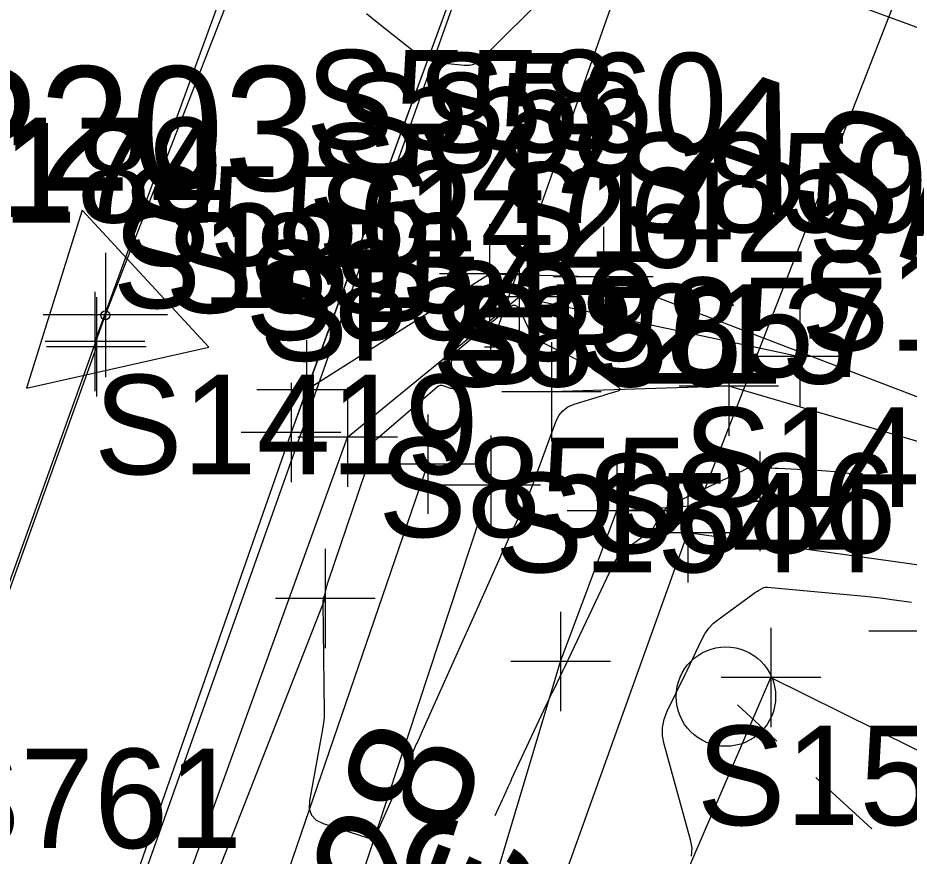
# Model space of a CAD drawing. Extents: x 816928 to 825690, y 436959 to 448212.
# Drawn here: x 818737.07 to 818772.91, y 444640.89 to 444674.62 of the extents above; entities that cross this region are included whole.
import ezdxf

# ---------------------------------------------------------------- set-up
doc = ezdxf.new("R2010")
doc.units = 0
for name, color, linetype in [('SURVEY - CENTERLINE - Preliminary', 7, 'Continuous'), ('SURVEY - CENTERLINE - Preliminary - Development', 7, 'Continuous'), ('SURVEY - CENTERLINE - Preliminary Text', 7, 'Continuous'), ('SURVEY - CONTOURS - Index with Text', 7, 'Continuous'), ('SURVEY - CONTOURS - Intermediate with optional Text', 7, 'Continuous'), ('SURVEY - DRAINAGE - Area Shapes', 7, 'Continuous'), ('SURVEY - DRAINAGE - Pipes and Culverts', 7, 'Continuous'), ('SURVEY - DRAINAGE - Pipes and Culverts - Points - Locators', 7, 'Continuous'), ('SURVEY - DRAINAGE - Pipes and Culverts - Points - Numbers', 7, 'Continuous'), ('SURVEY - DRAINAGE - Pipes and Culverts Text', 7, 'Continuous'), ('SURVEY - DTM - Breaklines', 7, 'Continuous'), ('SURVEY - DTM - Breaklines - Points - Locators', 7, 'Continuous'), ('SURVEY - DTM - Breaklines - Points - Numbers', 7, 'Continuous'), ('SURVEY - NON-TRANSPORTATION - Features', 7, 'Continuous'), ('SURVEY - NON-TRANSPORTATION - Features - Points - Locators', 7, 'Continuous'), ('SURVEY - NON-TRANSPORTATION - Features - Points - Numbers', 7, 'Continuous'), ('SURVEY - PROPERTY - Parcels', 7, 'Continuous'), ('SURVEY - PROPERTY - ROW Lines', 7, 'Continuous'), ('SURVEY - PROPERTY - ROW Lines - Points - Locators', 7, 'Continuous'), ('SURVEY - PROPERTY - ROW Lines - Points - Numbers', 7, 'Continuous'), ('SURVEY - PROPERTY - Station and Offset Flags', 7, 'Continuous'), ('SURVEY - TRANSPORTATION - Features', 7, 'Continuous'), ('SURVEY - TRANSPORTATION - Features - Points - Locators', 7, 'Continuous'), ('SURVEY - TRANSPORTATION - Features - Points - Numbers', 7, 'Continuous'), ('SURVEY - TRANSPORTATION - Features Text', 7, 'Continuous'), ('SURVEY - TRANSPORTATION - Roads', 7, 'Continuous'), ('SURVEY - TRANSPORTATION - Roads - Points - Locators', 7, 'Continuous'), ('SURVEY - TRANSPORTATION - Roads - Points - Numbers', 7, 'Continuous'), ('SURVEY - UTILITIES - Poles and Miscellaneous - Points - Numbers', 7, 'Continuous'), ('SURVEY - UTILITIES - Poles and Miscellaneous with Text', 7, 'Continuous'), ('SURVEY - UTILITIES - Water - Points - Numbers', 7, 'Continuous'), ('SURVEY - UTILITIES - Water with Text', 7, 'Continuous'), ('SURVEY - VEGETATION - Features - Points - Locators', 7, 'Continuous'), ('SURVEY - VEGETATION - Features - Points - Numbers', 7, 'Continuous'), ('SURVEY - VEGETATION - Features with Text', 7, 'Continuous')]:
    doc.layers.add(name, color=color, linetype=linetype)

msp = doc.modelspace()

# ---------------------------------------------------------------- linework, layer by layer
at = {"layer": 'SURVEY - CENTERLINE - Preliminary'}
for p, q in [((818740.593, 444662.662), (818873.377, 445003.735)), ((818689.478, 444520.324), (818740.593, 444662.662))]:
    msp.add_line(p, q, dxfattribs=at)
at = {"layer": 'SURVEY - CENTERLINE - Preliminary - Development'}
for p, q in [((818740.593, 444665.162), (818740.593, 444660.162)), ((818743.093, 444662.662), (818738.093, 444662.662))]:
    msp.add_line(p, q, dxfattribs=at)
at = {"layer": 'SURVEY - CENTERLINE - Preliminary Text'}
for p, q in [((818739.659, 444666.882), (818737.424, 444659.723)), ((818739.659, 444666.882), (818744.746, 444661.365)), ((818737.424, 444659.723), (818744.746, 444661.365)), ((818737.424, 444659.723), (818737.424, 444659.723))]:
    msp.add_line(p, q, dxfattribs=at)
msp.add_circle((818740.589, 444662.654), 0.181, dxfattribs=at)
msp.add_circle((818740.589, 444662.654), 0.181, dxfattribs=at)
at = {"layer": 'SURVEY - CONTOURS - Index with Text'}
msp.add_lwpolyline([(818773.112, 444655.942), (818772.629, 444655.986), (818772.147, 444656.046), (818770.575, 444656.268), (818770.238, 444656.312), (818769.9, 444656.349), (818769.562, 444656.378), (818769.222, 444656.4), (818767.639, 444656.484), (818767.511, 444656.491), (818767.383, 444656.498), (818767.255, 444656.505), (818767.128, 444656.512), (818766.71, 444656.534), (818766.622, 444656.533), (818766.535, 444656.522), (818766.451, 444656.5), (818766.369, 444656.467), (818766.087, 444656.332), (818766.026, 444656.304), (818765.965, 444656.275), (818765.905, 444656.246), (818765.844, 444656.218), (818763.379, 444655.047), (818763.245, 444654.972), (818763.127, 444654.879), (818763.025, 444654.769), (818762.938, 444654.643), (818762.68, 444654.201), (818762.62, 444654.11), (818762.552, 444654.027), (818762.476, 444653.951), (818762.392, 444653.883), (818761.534, 444653.257), (818761.361, 444653.114), (818761.21, 444652.953), (818761.08, 444652.774), (818760.973, 444652.577), (818759.195, 444648.8), (818759.173, 444648.753), (818759.15, 444648.706), (818759.128, 444648.66), (818759.105, 444648.613), (818759.031, 444648.46), (818759.015, 444648.428), (818758.999, 444648.395), (818758.984, 444648.362), (818758.968, 444648.33), (818758.613, 444647.6), (818758.537, 444647.443), (818758.462, 444647.287), (818758.387, 444647.129), (818758.313, 444646.972), (818756.923, 444643.995), (818756.884, 444643.912), (818756.846, 444643.828), (818756.808, 444643.744), (818756.77, 444643.66), (818756.648, 444643.385), (818756.621, 444643.326), (818756.595, 444643.267), (818756.568, 444643.209), (818756.541, 444643.15), (818756.246, 444642.515)], dxfattribs=at)
at = {"layer": 'SURVEY - CONTOURS - Intermediate with optional Text'}
for points in [[(818751.088, 444674.787), (818751.515, 444674.445), (818753.061, 444673.216), (818753.295, 444673.055), (818753.545, 444672.933), (818753.81, 444672.848), (818754.09, 444672.802), (818755.031, 444672.713), (818755.225, 444672.715), (818755.405, 444672.757), (818755.57, 444672.839), (818755.72, 444672.962), (818758.453, 444675.7)], [(818756.848, 444662.964), (818754.744, 444661.228), (818754.612, 444661.091), (818754.528, 444660.936), (818754.492, 444660.764), (818754.503, 444660.574), (818754.633, 444659.843), (818754.636, 444659.761), (818754.611, 444659.712), (818754.559, 444659.694), (818754.478, 444659.71), (818754.169, 444659.813), (818754.104, 444659.826), (818754.043, 444659.823), (818753.985, 444659.803), (818753.931, 444659.765), (818751.31, 444657.501), (818751.279, 444657.469), (818751.254, 444657.434), (818751.236, 444657.394), (818751.225, 444657.351), (818751.2, 444657.204), (818751.195, 444657.172), (818751.19, 444657.14), (818751.184, 444657.109), (818751.179, 444657.077), (818751.113, 444656.655), (818751.097, 444656.565), (818751.077, 444656.476), (818751.053, 444656.388), (818751.026, 444656.301), (818749.531, 444651.916), (818749.509, 444651.847), (818749.488, 444651.777), (818749.468, 444651.707), (818749.451, 444651.636), (818749.385, 444651.361), (818749.378, 444651.333), (818749.372, 444651.304), (818749.365, 444651.276), (818749.358, 444651.248), (818749.336, 444651.157), (818749.332, 444651.137), (818749.33, 444651.117), (818749.328, 444651.097), (818749.328, 444651.077), (818749.39, 444646.682), (818749.39, 444646.576), (818749.384, 444646.47), (818749.374, 444646.365), (818749.359, 444646.26), (818749.303, 444645.918), (818749.29, 444645.845), (818749.278, 444645.771), (818749.265, 444645.698), (818749.252, 444645.625), (818748.798, 444643.117), (818748.785, 444642.799), (818748.872, 444642.541), (818749.058, 444642.343), (818749.344, 444642.204), (818750.771, 444641.743), (818750.842, 444641.72), (818750.913, 444641.697), (818750.983, 444641.675), (818751.054, 444641.652), (818751.285, 444641.576), (818751.331, 444641.568), (818751.369, 444641.576), (818751.401, 444641.6), (818751.426, 444641.639), (818753.001, 444645.181), (818753.03, 444645.246), (818753.06, 444645.312), (818753.089, 444645.377), (818753.12, 444645.442), (818753.219, 444645.653), (818753.24, 444645.699), (818753.261, 444645.744), (818753.281, 444645.79), (818753.302, 444645.836), (818755.094, 444649.846), (818755.098, 444649.855), (818755.102, 444649.863), (818755.106, 444649.872), (818755.11, 444649.881), (818755.124, 444649.91), (818755.127, 444649.916), (818755.129, 444649.922), (818755.132, 444649.928), (818755.135, 444649.934), (818756.464, 444652.908), (818756.547, 444653.092), (818756.631, 444653.277), (818756.715, 444653.461), (818756.8, 444653.645), (818757.117, 444654.328), (818757.157, 444654.416), (818757.197, 444654.504), (818757.237, 444654.591), (818757.277, 444654.679), (818757.406, 444654.967), (818757.434, 444655.029), (818757.462, 444655.09), (818757.49, 444655.152), (818757.518, 444655.213), (818757.611, 444655.414), (818757.631, 444655.457), (818757.649, 444655.5), (818757.667, 444655.544), (818757.684, 444655.589), (818758.696, 444658.369), (818758.815, 444658.612), (818758.977, 444658.81), (818759.183, 444658.962), (818759.432, 444659.068), (818760.5, 444659.398), (818760.598, 444659.428), (818760.695, 444659.458), (818760.793, 444659.489), (818760.89, 444659.519), (818761.209, 444659.617), (818761.262, 444659.641), (818761.282, 444659.669), (818761.272, 444659.703), (818761.23, 444659.743), (818760.978, 444659.923), (818760.924, 444659.962), (818760.87, 444660.001), (818760.816, 444660.04), (818760.762, 444660.079), (818760.187, 444660.492), (818760.062, 444660.578), (818759.934, 444660.658), (818759.803, 444660.733), (818759.669, 444660.803), (818758.225, 444661.517), (818758.023, 444661.637), (818757.85, 444661.785), (818757.705, 444661.961), (818757.588, 444662.164), (818757.252, 444662.874), (818757.173, 444662.994), (818757.079, 444663.049), (818756.971, 444663.039), (818756.848, 444662.964)], [(818764.158, 444640.885), (818764.174, 444641.212), (818764.116, 444641.551), (818763.057, 444645.396), (818762.994, 444645.736), (818762.993, 444646.07), (818763.055, 444646.398), (818763.179, 444646.72), (818763.885, 444648.171), (818763.894, 444648.191), (818763.904, 444648.21), (818763.913, 444648.229), (818763.923, 444648.248), (818763.953, 444648.311), (818763.96, 444648.325), (818763.966, 444648.338), (818763.973, 444648.352), (818763.979, 444648.365), (818764.552, 444649.583), (818764.689, 444649.832), (818764.853, 444650.059), (818765.044, 444650.263), (818765.264, 444650.445), (818766.615, 444651.43), (818766.67, 444651.469), (818766.726, 444651.506), (818766.783, 444651.541), (818766.842, 444651.574), (818767.036, 444651.679), (818767.078, 444651.698), (818767.122, 444651.71), (818767.166, 444651.716), (818767.213, 444651.715), (818771.129, 444651.348), (818771.374, 444651.323), (818771.619, 444651.296), (818771.864, 444651.265), (818772.108, 444651.232), (818772.996, 444651.107)]]:
    msp.add_lwpolyline(points, dxfattribs=at)
at = {"layer": 'SURVEY - DRAINAGE - Area Shapes'}
for p, q in [((818740.593, 444662.662), (818873.377, 445003.735)), ((818689.478, 444520.324), (818740.593, 444662.662))]:
    msp.add_line(p, q, dxfattribs=at)
at = {"layer": 'SURVEY - DRAINAGE - Pipes and Culverts'}
msp.add_line((818763.114, 444681.295), (818756.086, 444661.365), dxfattribs=at)
at = {"layer": 'SURVEY - DRAINAGE - Pipes and Culverts - Points - Locators'}
for p, q in [((818756.086, 444661.115), (818756.086, 444661.615)), ((818756.336, 444661.365), (818755.836, 444661.365)), ((818756.086, 444661.365), (818756.086, 444661.365)), ((818756.086, 444661.365), (818756.086, 444661.365))]:
    msp.add_line(p, q, dxfattribs=at)
at = {"layer": 'SURVEY - DTM - Breaklines'}
for points in [[(818958.139, 445160.069), (818932.682, 445121.487), (818907.758, 445078.468), (818886.279, 445033.29), (818867.243, 444986.881), (818848.651, 444941.091), (818830.333, 444893.785), (818812.367, 444847.898), (818794.091, 444801.186), (818775.412, 444755.123), (818757.321, 444708.609), (818740.17, 444661.598), (818740.227, 444661.382), (818723.384, 444614.358), (818707.23, 444567.59), (818689.196, 444521.032)], [(818699.004, 444515.979), (818718.173, 444563.389), (818729.639, 444600.536), (818750.328, 444657.749), (818757.231, 444663.397), (818768.514, 444660.989)], [(818798.898, 444641.654), (818777.828, 444656.229), (818765.653, 444659.795), (818758.522, 444659.57)], [(818700.242, 444515.417), (818720.602, 444562.453), (818733.805, 444599.01), (818753.55, 444656.663)], [(818704.011, 444514.326), (818723.819, 444561.346), (818737.049, 444598.03), (818756.086, 444655.819)], [(818708.283, 444512.852), (818728.042, 444558.974), (818743.07, 444595.846), (818758.891, 444648.726), (818761.156, 444654.784), (818766.903, 444655.166)]]:
    msp.add_lwpolyline(points, dxfattribs=at)
at = {"layer": 'SURVEY - DTM - Breaklines - Points - Locators'}
for p, q in [((818757.231, 444665.397), (818757.231, 444661.397)), ((818740.17, 444663.598), (818740.17, 444659.598)), ((818740.227, 444663.382), (818740.227, 444659.382)), ((818759.231, 444663.397), (818755.231, 444663.397)), ((818768.514, 444662.989), (818768.514, 444658.989)), ((818742.17, 444661.598), (818738.17, 444661.598)), ((818758.522, 444661.57), (818758.522, 444657.57)), ((818765.653, 444661.795), (818765.653, 444657.795)), ((818742.227, 444661.382), (818738.227, 444661.382)), ((818770.514, 444660.989), (818766.514, 444660.989)), ((818750.328, 444659.749), (818750.328, 444655.749)), ((818767.653, 444659.795), (818763.653, 444659.795)), ((818760.522, 444659.57), (818756.522, 444659.57)), ((818753.55, 444658.663), (818753.55, 444654.663)), ((818752.328, 444657.749), (818748.328, 444657.749)), ((818756.086, 444657.819), (818756.086, 444653.819)), ((818766.903, 444657.166), (818766.903, 444653.166)), ((818755.55, 444656.663), (818751.55, 444656.663)), ((818761.156, 444656.784), (818761.156, 444652.784)), ((818758.086, 444655.819), (818754.086, 444655.819)), ((818768.903, 444655.166), (818764.903, 444655.166)), ((818763.156, 444654.784), (818759.156, 444654.784)), ((818758.891, 444650.726), (818758.891, 444646.726)), ((818775.28, 444649.942), (818771.28, 444649.942)), ((818760.891, 444648.726), (818756.891, 444648.726))]:
    msp.add_line(p, q, dxfattribs=at)
at = {"layer": 'SURVEY - NON-TRANSPORTATION - Features'}
msp.add_lwpolyline([(818709.813, 444513.079), (818728.726, 444558.099), (818746.695, 444600.103), (818767.347, 444648.08), (818785.845, 444638.906), (818828.075, 444608.425)], dxfattribs=at)
at = {"layer": 'SURVEY - NON-TRANSPORTATION - Features - Points - Locators'}
for p, q in [((818767.347, 444650.08), (818767.347, 444646.08)), ((818769.347, 444648.08), (818765.347, 444648.08))]:
    msp.add_line(p, q, dxfattribs=at)
at = {"layer": 'SURVEY - PROPERTY - Parcels'}
for p, q in [((818764.01, 444653.9), (818816.414, 444788.507)), ((818746.205, 444604.32), (818764.01, 444653.9))]:
    msp.add_line(p, q, dxfattribs=at)
at = {"layer": 'SURVEY - PROPERTY - ROW Lines'}
for p, q in [((818764.01, 444653.9), (818896.674, 444994.666)), ((818713.007, 444511.874), (818764.01, 444653.9))]:
    msp.add_line(p, q, dxfattribs=at)
at = {"layer": 'SURVEY - PROPERTY - ROW Lines - Points - Locators'}
for p, q in [((818764.01, 444655.9), (818764.01, 444651.9)), ((818766.01, 444653.9), (818762.01, 444653.9))]:
    msp.add_line(p, q, dxfattribs=at)
at = {"layer": 'SURVEY - PROPERTY - Station and Offset Flags'}
msp.add_lwpolyline([(818804.06, 444648.291), (818764.01, 444653.9)], dxfattribs=at)
at = {"layer": 'SURVEY - TRANSPORTATION - Features'}
for points in [[(818757.626, 444684.091), (818763.389, 444677.842), (818786.735, 444669.299), (818791.634, 444671.611), (818797.921, 444681.707), (818800.823, 444680.129), (818805.332, 444688.166), (818805.636, 444687.525), (818807.212, 444686.561), (818809.449, 444685.992), (818811.368, 444687.48), (818824.985, 444678.831), (818815.391, 444661.815), (818816.561, 444656.266), (818835.506, 444643.078), (818828.361, 444633.351)], [(818748.679, 444659.647), (818756.027, 444664.32), (818760.612, 444664.203), (818784.084, 444655.227), (818792.137, 444649.379), (818816.98, 444622.906), (818834.716, 444611.246), (818846.777, 444622.38)]]:
    msp.add_lwpolyline(points, dxfattribs=at)
at = {"layer": 'SURVEY - TRANSPORTATION - Features - Points - Locators'}
for p, q in [((818756.027, 444666.32), (818756.027, 444662.32)), ((818760.612, 444666.203), (818760.612, 444662.203)), ((818758.027, 444664.32), (818754.027, 444664.32)), ((818762.612, 444664.203), (818758.612, 444664.203)), ((818748.679, 444661.647), (818748.679, 444657.647)), ((818750.679, 444659.647), (818746.679, 444659.647))]:
    msp.add_line(p, q, dxfattribs=at)
at = {"layer": 'SURVEY - TRANSPORTATION - Roads'}
for points in [[(818965.229, 445155.363), (818938.616, 445116.052), (818915.349, 445074.624), (818893.365, 445028.079), (818874.295, 444982.228), (818856.423, 444936.819), (818838.526, 444889.933), (818820.316, 444844.098), (818801.626, 444797.247), (818782.894, 444750.293), (818765.195, 444704.769), (818748.054, 444657.938), (818731.68, 444611.01), (818715.158, 444564.483), (818697.018, 444517.159)], [(818965.229, 445155.363), (818938.616, 445116.052), (818915.349, 445074.624), (818898.78, 445039.544), (818893.365, 445028.079), (818891.235, 445022.959), (818874.295, 444982.228), (818856.423, 444936.819), (818838.526, 444889.933), (818820.316, 444844.098), (818801.626, 444797.247), (818782.894, 444750.293), (818765.195, 444704.769), (818757.626, 444684.091), (818748.679, 444659.647), (818748.054, 444657.938), (818731.68, 444611.01), (818715.158, 444564.483), (818697.018, 444517.159)]]:
    msp.add_lwpolyline(points, dxfattribs=at)
at = {"layer": 'SURVEY - TRANSPORTATION - Roads - Points - Locators'}
for p, q in [((818748.054, 444659.938), (818748.054, 444655.938)), ((818750.054, 444657.938), (818746.054, 444657.938))]:
    msp.add_line(p, q, dxfattribs=at)
at = {"layer": 'SURVEY - UTILITIES - Poles and Miscellaneous with Text'}
for p, q in [((818766, 444646.977), (818767.579, 444645.518)), ((818769.159, 444644.059), (818771.399, 444641.99))]:
    msp.add_line(p, q, dxfattribs=at)
msp.add_circle((818765.537, 444647.311), 2, dxfattribs=at)
at = {"layer": 'SURVEY - UTILITIES - Water with Text'}
msp.add_lwpolyline([(818697.069, 444516.079), (818707.886, 444542.766), (818724.217, 444588.304), (818740.773, 444636.214), (818757.106, 444682.286), (818774.671, 444727.707), (818803.235, 444799.745), (818822.09, 444847.157)], dxfattribs=at)
at = {"layer": 'SURVEY - VEGETATION - Features - Points - Locators'}
for p, q in [((818749.431, 444653.256), (818749.431, 444649.256)), ((818751.431, 444651.256), (818747.431, 444651.256))]:
    msp.add_line(p, q, dxfattribs=at)
at = {"layer": 'SURVEY - VEGETATION - Features with Text'}
msp.add_line((818676.038, 444463.993), (818749.431, 444651.256), dxfattribs=at)

# ---------------------------------------------------------------- texts
at = {"layer": 'SURVEY - CENTERLINE - Preliminary - Development'}
msp.add_text('SP203', height=5, dxfattribs=at).set_placement((818728.984, 444667.662))
at = {"layer": 'SURVEY - CONTOURS - Index with Text'}
msp.add_text('320', height=5, rotation=245.5534, dxfattribs=at).set_placement((818753.716, 444643.058))
at = {"layer": 'SURVEY - DRAINAGE - Pipes and Culverts - Points - Numbers'}
msp.add_text('S547', height=4, dxfattribs=at).set_placement((818748.75, 444666.365))
at = {"layer": 'SURVEY - DRAINAGE - Pipes and Culverts Text'}
msp.add_text('INV-316.28', height=5, rotation=69.8833, dxfattribs=at).set_placement((818744.24, 444613.236))
at = {"layer": 'SURVEY - DTM - Breaklines - Points - Numbers'}
for s, p in [('S858', (818749.848, 444668.397)), ('S179', (818732.819, 444666.598)), ('S184', (818732.891, 444666.382)), ('S859', (818761.163, 444665.989)), ('S1426', (818749.124, 444664.57)), ('S1425', (818756.365, 444664.795)), ('S853', (818742.992, 444662.749)), ('S854', (818746.214, 444661.663)), ('S1424', (818768.54, 444661.229)), ('SP239', (818746.783, 444660.819)), ('S857', (818759.567, 444660.166)), ('S856', (818753.71, 444659.784)), ('S1420', (818763.819, 444654.942)), ('S855', (818751.555, 444653.726))]:
    msp.add_text(s, height=4, dxfattribs=at).set_placement(p)
at = {"layer": 'SURVEY - NON-TRANSPORTATION - Features - Points - Numbers'}
msp.add_text('S886', height=4, dxfattribs=at).set_placement((818759.901, 444653.08))
at = {"layer": 'SURVEY - PROPERTY - ROW Lines - Points - Numbers'}
msp.add_text('SP213', height=4, dxfattribs=at).set_placement((818754.722, 444659.9))
at = {"layer": 'SURVEY - TRANSPORTATION - Features - Points - Numbers'}
for s, p in [('S558', (818748.644, 444669.32)), ('S560', (818753.103, 444669.203)), ('S556', (818741.233, 444664.647))]:
    msp.add_text(s, height=4, dxfattribs=at).set_placement(p)
at = {"layer": 'SURVEY - TRANSPORTATION - Features Text'}
msp.add_text('ASPHALT', height=5, rotation=340.7253, dxfattribs=at).set_placement((818763.582, 444668.142))
at = {"layer": 'SURVEY - TRANSPORTATION - Roads - Points - Numbers'}
msp.add_text('S181', height=4, dxfattribs=at).set_placement((818740.875, 444662.938))
at = {"layer": 'SURVEY - UTILITIES - Poles and Miscellaneous - Points - Numbers'}
for s, p in [('S1544', (818756.249, 444652.311)), ('S1545', (818764.364, 444642.139))]:
    msp.add_text(s, height=4, dxfattribs=at).set_placement(p)
at = {"layer": 'SURVEY - UTILITIES - Water - Points - Numbers'}
msp.add_text('S761', height=4, dxfattribs=at).set_placement((818733.594, 444641.214))
at = {"layer": 'SURVEY - VEGETATION - Features - Points - Numbers'}
msp.add_text('S1419', height=4, dxfattribs=at).set_placement((818740.127, 444656.256))

doc.saveas('drawing.dxf')
